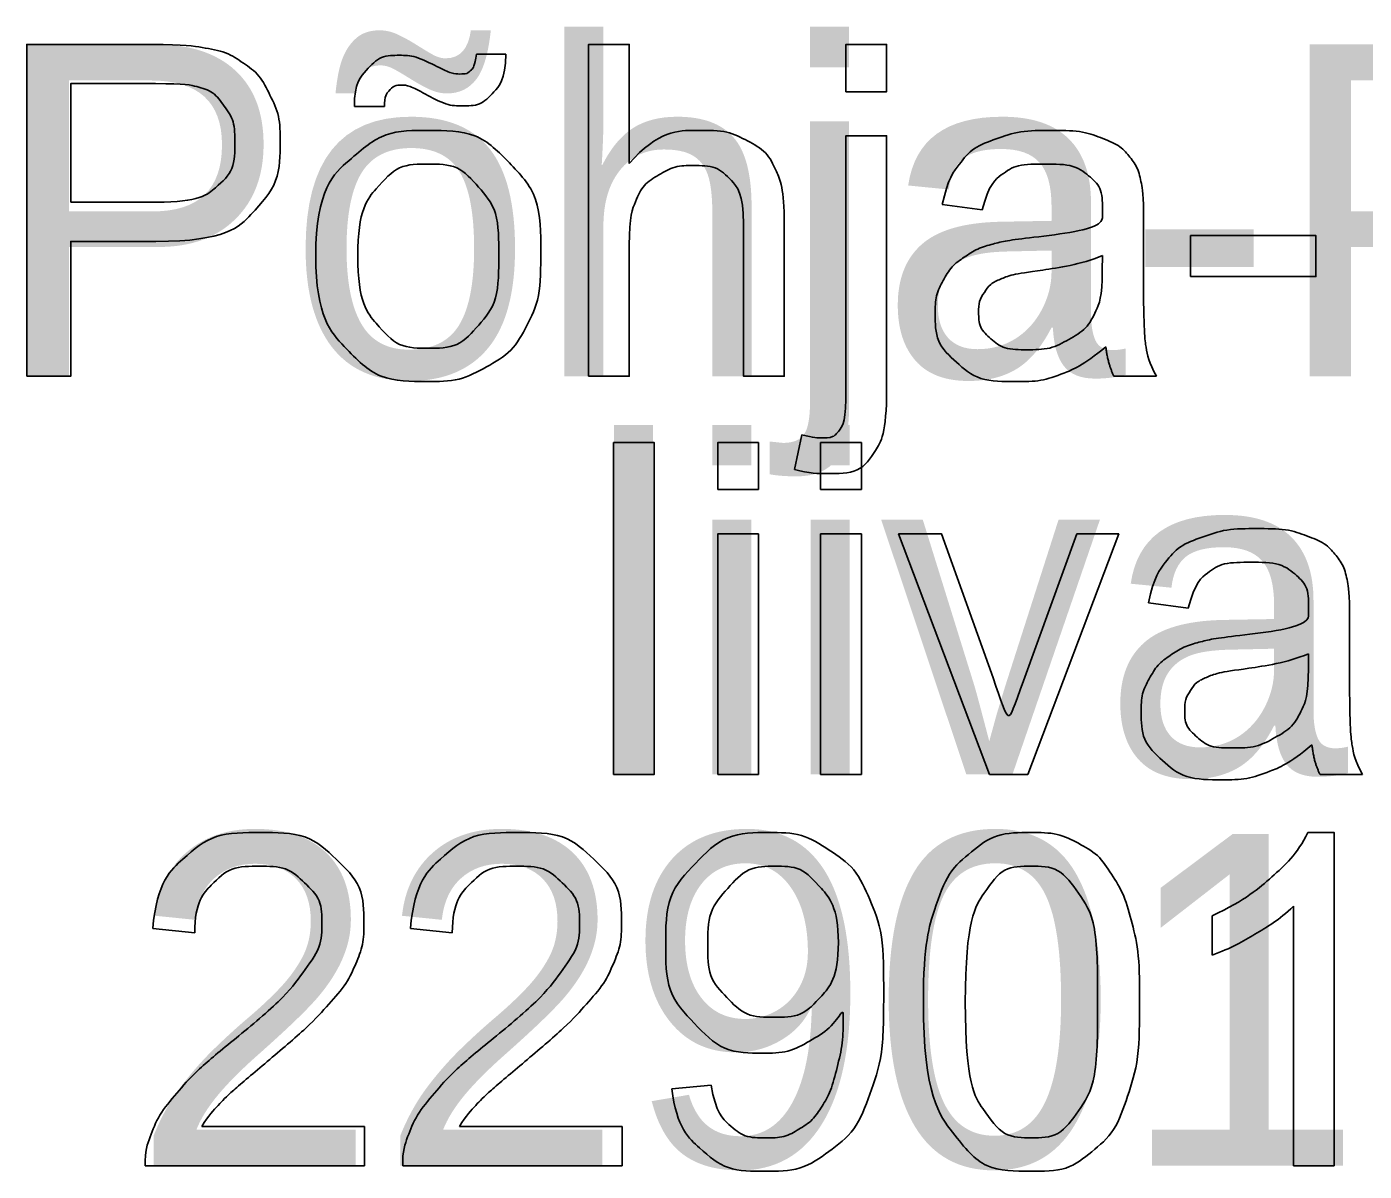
# Model space of a CAD drawing. Extents: x 700746 to 706058, y 6570320 to 6580460.
# Drawn here: x 704243.85 to 704266.83, y 6576558.76 to 6576578.42 of the extents above; entities that cross this region are included whole.
import ezdxf

# ---------------------------------------------------------------- set-up
doc = ezdxf.new("R2010")
doc.units = 0
doc.layers.add('kataster', color=7, linetype='Continuous')
doc.layers.add('Kataster tekst', color=7, linetype='Continuous')

msp = doc.modelspace()

# ---------------------------------------------------------------- linework, layer by layer
at = {"layer": 'kataster'}
for points in [[(704243.847, 6576572.417), (704243.847, 6576578.117), (704245.999, 6576578.117)], [(704253.501, 6576572.417), (704253.501, 6576578.117), (704254.2, 6576578.117), (704254.2, 6576576.071)], [(704257.923, 6576577.305), (704257.923, 6576578.117), (704258.623, 6576578.117), (704258.623, 6576577.305), (704257.923, 6576577.305)], [(704251.576, 6576577.948), (704252.08, 6576577.948)], [(704246.062, 6576577.444), (704244.603, 6576577.444), (704244.603, 6576575.406)], [(704249.995, 6576577.048), (704249.478, 6576577.048)], [(704257.923, 6576572.209), (704257.923, 6576576.549), (704258.623, 6576576.549), (704258.623, 6576572.195)], [(704244.603, 6576575.406), (704246.077, 6576575.406)], [(704260.265, 6576575.276), (704259.579, 6576575.367)], [(704256.864, 6576575.034), (704256.864, 6576572.417), (704256.164, 6576572.417), (704256.164, 6576575.033)], [(704263.037, 6576575.08), (704263.037, 6576574.148)], [(704263.845, 6576574.129), (704263.845, 6576574.833), (704266, 6576574.833), (704266, 6576574.129), (704263.845, 6576574.129)], [(704246.066, 6576574.733), (704244.603, 6576574.733), (704244.603, 6576572.417), (704243.847, 6576572.417)], [(704254.2, 6576574.676), (704254.2, 6576572.417), (704253.501, 6576572.417)], [(704262.329, 6576574.233), (704262.333, 6576574.49)], [(704263.259, 6576572.417), (704262.529, 6576572.417)], [(704257.037, 6576570.818), (704257.166, 6576571.412)], [(704253.931, 6576565.577), (704253.931, 6576571.277), (704254.63, 6576571.277), (704254.63, 6576565.577), (704253.931, 6576565.577)], [(704255.721, 6576570.473), (704255.721, 6576571.277), (704256.42, 6576571.277), (704256.42, 6576570.473), (704255.721, 6576570.473)], [(704257.489, 6576570.473), (704257.489, 6576571.277), (704258.189, 6576571.277), (704258.189, 6576570.473), (704257.489, 6576570.473)], [(704255.721, 6576565.577), (704255.721, 6576569.709), (704256.42, 6576569.709), (704256.42, 6576565.577), (704255.721, 6576565.577)], [(704257.489, 6576565.577), (704257.489, 6576569.709), (704258.189, 6576569.709), (704258.189, 6576565.577), (704257.489, 6576565.577)], [(704260.392, 6576565.577), (704258.827, 6576569.709), (704259.566, 6576569.709), (704260.451, 6576567.234)], [(704260.975, 6576567.188), (704261.892, 6576569.709), (704262.611, 6576569.709), (704261.049, 6576565.577), (704260.392, 6576565.577)], [(704263.806, 6576568.436), (704263.12, 6576568.527)], [(704266.578, 6576568.24), (704266.578, 6576567.308)], [(704265.87, 6576567.393), (704265.874, 6576567.65)], [(704266.799, 6576565.577), (704266.07, 6576565.577)], [(704265.863, 6576564.579), (704266.314, 6576564.579), (704266.314, 6576558.857)], [(704266.314, 6576558.857), (704265.615, 6576558.857), (704265.615, 6576563.315)], [(704264.216, 6576562.472), (704264.216, 6576563.148)], [(704246.733, 6576562.858), (704246.012, 6576562.932)], [(704251.16, 6576562.858), (704250.439, 6576562.932)], [(704254.931, 6576560.178), (704255.605, 6576560.239)], [(704249.649, 6576559.53), (704249.649, 6576558.857), (704245.882, 6576558.857)], [(704246.855, 6576559.53), (704249.649, 6576559.53)], [(704254.076, 6576559.53), (704254.076, 6576558.857), (704250.309, 6576558.857)], [(704251.282, 6576559.53), (704254.076, 6576559.53)]]:
    msp.add_lwpolyline(points, dxfattribs=at)
for points, degree in [([(704245.999, 6576578.117), (704246.567, 6576578.117), (704246.866, 6576578.063), (704247.286, 6576577.993), (704247.57, 6576577.796), (704247.854, 6576577.6), (704248.027, 6576577.246), (704248.201, 6576576.892), (704248.201, 6576576.468), (704248.201, 6576575.74), (704247.738, 6576575.237), (704247.275, 6576574.733), (704246.066, 6576574.733)], 3), ([(704249.478, 6576577.048), (704249.474, 6576577.451), (704249.7, 6576577.691), (704249.921, 6576577.93), (704250.268, 6576577.93), (704250.509, 6576577.93), (704250.926, 6576577.724), (704251.156, 6576577.609), (704251.292, 6576577.609), (704251.417, 6576577.609), (704251.483, 6576577.677), (704251.549, 6576577.745), (704251.576, 6576577.948)], 3), ([(704252.08, 6576577.948), (704252.069, 6576577.505), (704251.857, 6576577.283), (704251.645, 6576577.061), (704251.319, 6576577.061), (704251.074, 6576577.061), (704250.673, 6576577.278), (704250.412, 6576577.418), (704250.291, 6576577.418), (704250.158, 6576577.418), (704250.077, 6576577.324), (704249.991, 6576577.231), (704249.995, 6576577.048)], 3), ([(704246.077, 6576575.406), (704246.808, 6576575.406), (704247.116, 6576575.678), (704247.423, 6576575.951), (704247.423, 6576576.444), (704247.423, 6576576.802), (704247.242, 6576577.057), (704247.061, 6576577.312), (704246.766, 6576577.393), (704246.575, 6576577.444), (704246.062, 6576577.444)], 3), ([(704248.813, 6576574.483), (704248.813, 6576575.63), (704249.45, 6576576.181), (704249.983, 6576576.64), (704250.748, 6576576.64), (704251.599, 6576576.64), (704252.14, 6576576.082), (704252.68, 6576575.525), (704252.68, 6576574.541), (704252.68, 6576573.745), (704252.441, 6576573.288), (704252.202, 6576572.831), (704251.745, 6576572.579), (704251.289, 6576572.326), (704250.748, 6576572.326), (704249.882, 6576572.326), (704249.348, 6576572.882), (704248.813, 6576573.438), (704248.813, 6576574.483)], 3), ([(704254.2, 6576576.071), (704254.69, 6576576.64), (704255.437, 6576576.64), (704255.895, 6576576.64), (704256.234, 6576576.459), (704256.572, 6576576.278), (704256.718, 6576575.96), (704256.864, 6576575.641), (704256.864, 6576575.034)], 3), ([(704259.579, 6576575.367), (704259.672, 6576575.807), (704259.886, 6576576.078), (704260.1, 6576576.348), (704260.504, 6576576.494), (704260.908, 6576576.64), (704261.44, 6576576.64), (704261.969, 6576576.64), (704262.299, 6576576.516), (704262.629, 6576576.391), (704262.785, 6576576.202), (704262.94, 6576576.014), (704263.002, 6576575.726), (704263.037, 6576575.547), (704263.037, 6576575.08)], 3), ([(704249.534, 6576574.483), (704249.534, 6576573.689), (704249.88, 6576573.294), (704250.225, 6576572.899), (704250.748, 6576572.899), (704251.268, 6576572.899), (704251.613, 6576573.296), (704251.959, 6576573.693), (704251.959, 6576574.506), (704251.959, 6576575.272), (704251.611, 6576575.667), (704251.264, 6576576.062), (704250.748, 6576576.062), (704250.225, 6576576.062), (704249.88, 6576575.669), (704249.534, 6576575.276), (704249.534, 6576574.483)], 3), ([(704256.164, 6576575.033), (704256.164, 6576575.558), (704255.937, 6576575.797), (704255.709, 6576576.036), (704255.293, 6576576.036), (704254.982, 6576576.036), (704254.708, 6576575.875), (704254.434, 6576575.714), (704254.317, 6576575.438), (704254.2, 6576575.162), (704254.2, 6576574.676)], 3), ([(704262.39, 6576572.925), (704261.999, 6576572.597), (704261.64, 6576572.461), (704261.28, 6576572.326), (704260.868, 6576572.326), (704260.188, 6576572.326), (704259.823, 6576572.658), (704259.457, 6576572.99), (704259.457, 6576573.507), (704259.457, 6576573.81), (704259.595, 6576574.06), (704259.733, 6576574.311), (704259.957, 6576574.462), (704260.18, 6576574.614), (704260.46, 6576574.691), (704260.666, 6576574.746), (704261.082, 6576574.796), (704261.929, 6576574.897), (704262.329, 6576575.037), (704262.333, 6576575.181), (704262.333, 6576575.22), (704262.333, 6576575.649), (704262.135, 6576575.824), (704261.868, 6576576.062), (704261.34, 6576576.062), (704260.847, 6576576.062), (704260.613, 6576575.889), (704260.378, 6576575.716), (704260.265, 6576575.276)], 3), ([(704262.333, 6576574.49), (704261.952, 6576574.334), (704261.189, 6576574.225), (704260.757, 6576574.163), (704260.578, 6576574.085), (704260.399, 6576574.008), (704260.302, 6576573.858), (704260.204, 6576573.709), (704260.204, 6576573.526), (704260.204, 6576573.246), (704260.416, 6576573.06), (704260.628, 6576572.873), (704261.036, 6576572.873), (704261.44, 6576572.873), (704261.754, 6576573.05), (704262.069, 6576573.227), (704262.217, 6576573.534), (704262.329, 6576573.771), (704262.329, 6576574.233)], 3), ([(704263.037, 6576574.148), (704263.037, 6576573.173), (704263.082, 6576572.914), (704263.127, 6576572.655), (704263.259, 6576572.417)], 3), ([(704262.529, 6576572.417), (704262.421, 6576572.634), (704262.39, 6576572.925)], 2), ([(704258.623, 6576572.195), (704258.623, 6576571.433), (704258.425, 6576571.133), (704258.172, 6576570.745), (704257.585, 6576570.745), (704257.301, 6576570.745), (704257.037, 6576570.818)], 3), ([(704257.166, 6576571.412), (704257.377, 6576571.357), (704257.498, 6576571.357), (704257.712, 6576571.357), (704257.818, 6576571.499), (704257.923, 6576571.641), (704257.923, 6576572.209)], 3), ([(704263.12, 6576568.527), (704263.213, 6576568.967), (704263.427, 6576569.238), (704263.64, 6576569.508), (704264.044, 6576569.654), (704264.449, 6576569.8), (704264.981, 6576569.8), (704265.509, 6576569.8), (704265.84, 6576569.676), (704266.17, 6576569.551), (704266.325, 6576569.362), (704266.481, 6576569.174), (704266.543, 6576568.886), (704266.578, 6576568.707), (704266.578, 6576568.24)], 3), ([(704265.931, 6576566.085), (704265.54, 6576565.757), (704265.18, 6576565.621), (704264.821, 6576565.486), (704264.409, 6576565.486), (704263.729, 6576565.486), (704263.363, 6576565.818), (704262.998, 6576566.15), (704262.998, 6576566.667), (704262.998, 6576566.97), (704263.136, 6576567.22), (704263.274, 6576567.471), (704263.497, 6576567.622), (704263.721, 6576567.774), (704264.001, 6576567.851), (704264.207, 6576567.906), (704264.623, 6576567.956), (704265.47, 6576568.057), (704265.87, 6576568.197), (704265.874, 6576568.341), (704265.874, 6576568.38), (704265.874, 6576568.809), (704265.676, 6576568.984), (704265.408, 6576569.222), (704264.881, 6576569.222), (704264.388, 6576569.222), (704264.153, 6576569.049), (704263.919, 6576568.876), (704263.806, 6576568.436)], 3), ([(704265.874, 6576567.65), (704265.493, 6576567.494), (704264.73, 6576567.385), (704264.298, 6576567.323), (704264.119, 6576567.245), (704263.94, 6576567.168), (704263.843, 6576567.018), (704263.745, 6576566.869), (704263.745, 6576566.686), (704263.745, 6576566.406), (704263.957, 6576566.22), (704264.169, 6576566.033), (704264.577, 6576566.033), (704264.981, 6576566.033), (704265.295, 6576566.21), (704265.61, 6576566.387), (704265.758, 6576566.694), (704265.87, 6576566.931), (704265.87, 6576567.393)], 3), ([(704260.451, 6576567.234), (704260.595, 6576566.834), (704260.715, 6576566.402), (704260.808, 6576566.729), (704260.975, 6576567.188)], 3), ([(704266.578, 6576567.308), (704266.578, 6576566.333), (704266.623, 6576566.074), (704266.667, 6576565.815), (704266.799, 6576565.577)], 3), ([(704266.07, 6576565.577), (704265.961, 6576565.794), (704265.931, 6576566.085)], 2), ([(704246.012, 6576562.932), (704246.086, 6576563.736), (704246.568, 6576564.157), (704247.05, 6576564.579), (704247.863, 6576564.579), (704248.683, 6576564.579), (704249.162, 6576564.124), (704249.64, 6576563.669), (704249.64, 6576562.997), (704249.64, 6576562.655), (704249.5, 6576562.325), (704249.36, 6576561.995), (704249.036, 6576561.629), (704248.712, 6576561.264), (704247.959, 6576560.627), (704247.329, 6576560.098), (704247.15, 6576559.909), (704246.971, 6576559.721), (704246.855, 6576559.53)], 3), ([(704250.439, 6576562.932), (704250.513, 6576563.736), (704250.995, 6576564.157), (704251.477, 6576564.579), (704252.29, 6576564.579), (704253.11, 6576564.579), (704253.589, 6576564.124), (704254.067, 6576563.669), (704254.067, 6576562.997), (704254.067, 6576562.655), (704253.927, 6576562.325), (704253.787, 6576561.995), (704253.463, 6576561.629), (704253.139, 6576561.264), (704252.386, 6576560.627), (704251.756, 6576560.098), (704251.577, 6576559.909), (704251.398, 6576559.721), (704251.282, 6576559.53)], 3), ([(704255.605, 6576560.239), (704255.69, 6576559.763), (704255.931, 6576559.549), (704256.172, 6576559.335), (704256.548, 6576559.335), (704256.871, 6576559.335), (704257.115, 6576559.483), (704257.358, 6576559.631), (704257.513, 6576559.878), (704257.667, 6576560.125), (704257.772, 6576560.545), (704257.877, 6576560.965), (704257.877, 6576561.401), (704257.877, 6576561.447), (704257.873, 6576561.541), (704257.663, 6576561.206), (704257.3, 6576560.998), (704256.936, 6576560.79), (704256.513, 6576560.79), (704255.806, 6576560.79), (704255.317, 6576561.303), (704254.827, 6576561.816), (704254.827, 6576562.655), (704254.827, 6576563.522), (704255.338, 6576564.05), (704255.849, 6576564.579), (704256.618, 6576564.579), (704257.174, 6576564.579), (704257.634, 6576564.279), (704258.094, 6576563.98), (704258.333, 6576563.427), (704258.572, 6576562.873), (704258.572, 6576561.824), (704258.572, 6576560.732), (704258.335, 6576560.085), (704258.098, 6576559.438), (704257.63, 6576559.1), (704257.162, 6576558.761), (704256.532, 6576558.761), (704255.864, 6576558.761), (704255.44, 6576559.133), (704255.017, 6576559.505), (704254.931, 6576560.178)], 3), ([(704259.254, 6576561.668), (704259.254, 6576562.678), (704259.462, 6576563.295), (704259.67, 6576563.913), (704260.08, 6576564.246), (704260.49, 6576564.579), (704261.111, 6576564.579), (704261.57, 6576564.579), (704261.917, 6576564.394), (704262.264, 6576564.21), (704262.488, 6576563.862), (704262.712, 6576563.514), (704262.841, 6576563.015), (704262.969, 6576562.515), (704262.969, 6576561.668), (704262.969, 6576560.666), (704262.763, 6576560.049), (704262.557, 6576559.431), (704262.147, 6576559.096), (704261.737, 6576558.761), (704261.111, 6576558.761), (704260.288, 6576558.761), (704259.818, 6576559.35), (704259.254, 6576560.063), (704259.254, 6576561.668)], 3), ([(704264.216, 6576563.148), (704264.802, 6576563.424), (704265.242, 6576563.817), (704265.681, 6576564.209), (704265.863, 6576564.579)], 3), ([(704245.882, 6576558.857), (704245.874, 6576559.11), (704245.964, 6576559.344), (704246.108, 6576559.729), (704246.425, 6576560.102), (704246.742, 6576560.475), (704247.34, 6576560.964), (704248.268, 6576561.727), (704248.593, 6576562.172), (704248.919, 6576562.617), (704248.919, 6576563.014), (704248.919, 6576563.43), (704248.622, 6576563.715), (704248.325, 6576564.001), (704247.847, 6576564.001), (704247.343, 6576564.001), (704247.04, 6576563.698), (704246.737, 6576563.395), (704246.733, 6576562.858)], 3), ([(704250.309, 6576558.857), (704250.301, 6576559.11), (704250.391, 6576559.344), (704250.535, 6576559.729), (704250.852, 6576560.102), (704251.169, 6576560.475), (704251.767, 6576560.964), (704252.695, 6576561.727), (704253.02, 6576562.172), (704253.346, 6576562.617), (704253.346, 6576563.014), (704253.346, 6576563.43), (704253.049, 6576563.715), (704252.752, 6576564.001), (704252.274, 6576564.001), (704251.77, 6576564.001), (704251.467, 6576563.698), (704251.164, 6576563.395), (704251.16, 6576562.858)], 3), ([(704257.794, 6576562.69), (704257.794, 6576563.293), (704257.476, 6576563.647), (704257.157, 6576564.001), (704256.704, 6576564.001), (704256.237, 6576564.001), (704255.893, 6576563.62), (704255.548, 6576563.239), (704255.548, 6576562.632), (704255.548, 6576562.088), (704255.875, 6576561.747), (704256.202, 6576561.407), (704256.685, 6576561.407), (704257.17, 6576561.407), (704257.482, 6576561.747), (704257.794, 6576562.088), (704257.794, 6576562.69)], 3), ([(704259.975, 6576561.668), (704259.975, 6576560.262), (704260.303, 6576559.798), (704260.631, 6576559.335), (704261.111, 6576559.335), (704261.592, 6576559.335), (704261.92, 6576559.8), (704262.248, 6576560.266), (704262.248, 6576561.668), (704262.248, 6576563.075), (704261.92, 6576563.538), (704261.593, 6576564.001), (704261.104, 6576564.001), (704260.623, 6576564.001), (704260.335, 6576563.593), (704259.975, 6576563.072), (704259.975, 6576561.668)], 3), ([(704265.615, 6576563.315), (704265.362, 6576563.074), (704264.952, 6576562.833), (704264.542, 6576562.592), (704264.216, 6576562.472)], 3)]:
    msp.add_open_spline(points, degree=degree, dxfattribs=at)

# ---------------------------------------------------------------- texts
at = {"layer": 'Kataster tekst'}
for s, p in [('Põhja-Pannjärve ', (704243.235, 6576572.417)), ('liivakarjäär', (704253.423, 6576565.577)), ('22901:001:0139', (704245.643, 6576558.857))]:
    msp.add_text(s, height=5.7, dxfattribs=at).set_placement(p)

doc.saveas('drawing.dxf')
